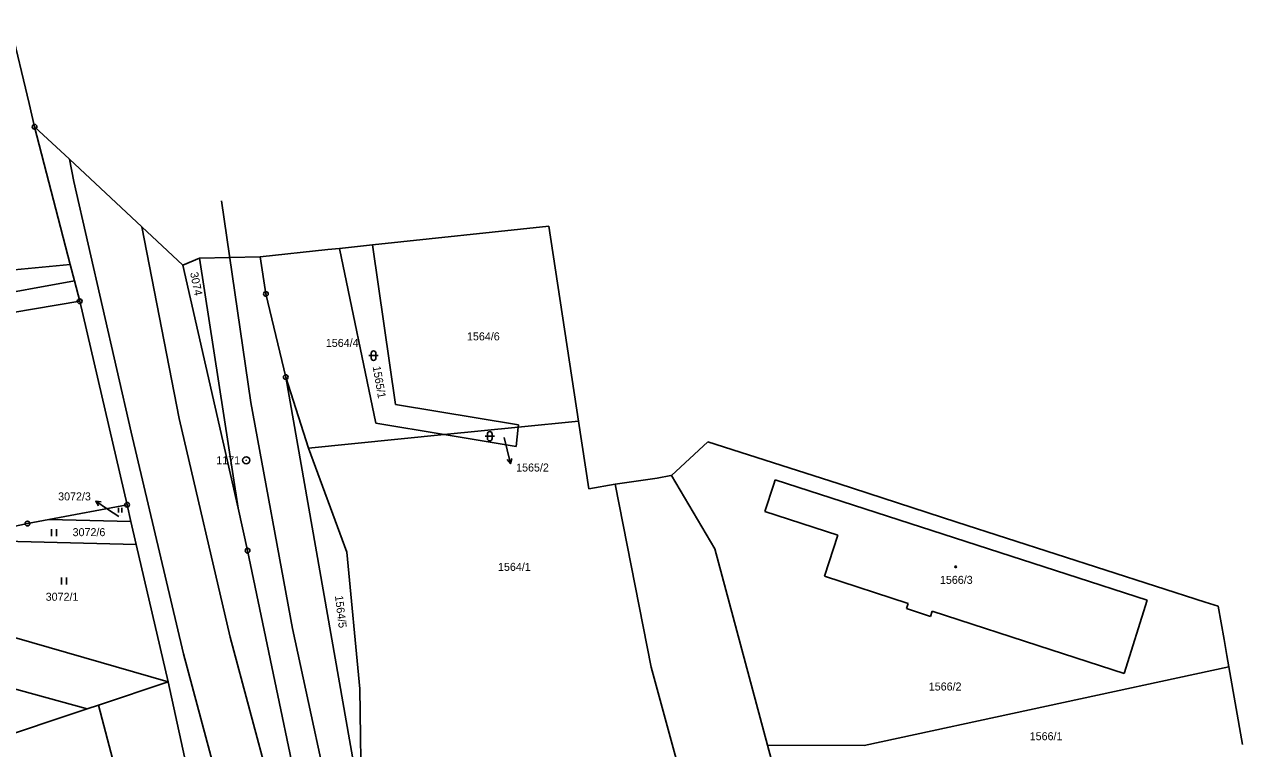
# Model space of a CAD drawing. Extents: x -736345 to -729997, y -1130177 to -1122501.
# Drawn here: x -733928.7 to -733670.3, y -1124843.5 to -1124689.5 of the extents above; entities that cross this region are included whole.
import ezdxf

# ---------------------------------------------------------------- set-up
doc = ezdxf.new("R2010")
doc.units = 0
for name, color, linetype in [('Vrstva 1', 7, 'Continuous'), ('Vrstva 10', 7, 'Continuous'), ('Vrstva 13', 7, 'Continuous'), ('Vrstva 16', 7, 'Continuous'), ('Vrstva 17', 7, 'Continuous'), ('Vrstva 18', 7, 'Continuous'), ('Vrstva 19', 7, 'Continuous'), ('Vrstva 25', 7, 'Continuous'), ('Vrstva 4', 7, 'Continuous')]:
    doc.layers.add(name, color=color, linetype=linetype)

msp = doc.modelspace()

# ---------------------------------------------------------------- linework, layer by layer
at = {"layer": 'Vrstva 1'}
for points in [[(-733926.52, -1124711.27), (-733918.95, -1124740.58)], [(-733854.74, -1124736.39), (-733849.85, -1124770.28)], [(-733891.48, -1124739.19), (-733883.26, -1124792.35)], [(-733878.58, -1124738.91), (-733877.37, -1124746.81)], [(-733854.05, -1124774.29), (-733861.76, -1124737.13)], [(-733939.84, -1124742.52), (-733918.95, -1124740.58)], [(-733918.95, -1124740.58), (-733918.07, -1124743.99)], [(-733883.26, -1124792.35), (-733895.01, -1124740.67)], [(-733918.07, -1124743.99), (-733938.31, -1124747.68)], [(-733918.07, -1124743.99), (-733916.94, -1124748.35)], [(-733877.37, -1124746.81), (-733873.15, -1124764.48)], [(-733916.94, -1124748.35), (-733950.91, -1124754.09)], [(-733916.94, -1124748.35), (-733906.87, -1124791.61)], [(-733873.15, -1124764.48), (-733857.04, -1124856.15)], [(-733873.15, -1124764.48), (-733868.35, -1124779.6)], [(-733849.85, -1124770.28), (-733823.71, -1124774.6)], [(-733839.48, -1124776.71), (-733854.05, -1124774.29)], [(-733839.48, -1124776.71), (-733823.77, -1124775.14)], [(-733823.77, -1124775.14), (-733824.21, -1124779.25)], [(-733823.77, -1124775.14), (-733810.96, -1124773.86)], [(-733823.71, -1124774.6), (-733823.77, -1124775.14)], [(-733868.35, -1124779.6), (-733839.48, -1124776.71)], [(-733824.21, -1124779.25), (-733839.48, -1124776.71)], [(-733868.35, -1124779.6), (-733860.2, -1124801.73)], [(-733791.22, -1124785.39), (-733782.01, -1124801.01)], [(-733795.53, -1124826.15), (-733803.15, -1124787.24)], [(-733771.41, -1124793.04), (-733769.51, -1124787.23)], [(-733769.51, -1124787.23), (-733769.22, -1124786.33)], [(-733769.22, -1124786.33), (-733707.22, -1124806.41)], [(-733906.87, -1124791.61), (-733923.46, -1124794.74)], [(-733906.87, -1124791.61), (-733906.04, -1124795.19)], [(-733883.26, -1124792.35), (-733881.28, -1124801.38)], [(-733755.88, -1124798.09), (-733771.41, -1124793.04)], [(-733928.04, -1124795.61), (-733944.1, -1124799.06)], [(-733923.46, -1124794.74), (-733928.04, -1124795.61)], [(-733906.04, -1124795.19), (-733923.46, -1124794.74)], [(-733906.04, -1124795.19), (-733904.91, -1124800.07)], [(-733758.72, -1124806.81), (-733755.88, -1124798.09)], [(-733904.91, -1124800.07), (-733944.1, -1124799.06)], [(-733898.12, -1124829.3), (-733904.91, -1124800.07)], [(-733865.48, -1124876.9), (-733881.28, -1124801.38)], [(-733782.01, -1124801.01), (-733770.83, -1124842.74)], [(-733860.2, -1124801.73), (-733857.39, -1124830.77)], [(-733977.73, -1124806.3), (-733898.12, -1124829.3)], [(-733707.22, -1124806.41), (-733690.2, -1124811.93)], [(-733740.93, -1124812.6), (-733758.72, -1124806.81)], [(-733740.93, -1124812.6), (-733741.29, -1124813.7)], [(-733741.29, -1124813.7), (-733736.22, -1124815.36)], [(-733736.22, -1124815.36), (-733735.86, -1124814.25)], [(-733735.86, -1124814.25), (-733710.54, -1124822.49)], [(-733695.06, -1124827.53), (-733690.2, -1124811.93)], [(-733966.41, -1124820.96), (-733915.37, -1124835.03)], [(-733710.54, -1124822.49), (-733695.06, -1124827.53)], [(-733789.62, -1124848), (-733795.53, -1124826.15)], [(-733672.82, -1124826.08), (-733750.3, -1124842.83)], [(-733898.12, -1124829.3), (-733912.94, -1124834.22)], [(-733898.12, -1124829.3), (-733890.68, -1124863.41)], [(-733857.39, -1124830.77), (-733857.04, -1124856.15)], [(-733915.37, -1124835.03), (-733936.37, -1124841.99)], [(-733912.94, -1124834.22), (-733915.37, -1124835.03)], [(-733904.28, -1124867.16), (-733912.94, -1124834.22)], [(-733770.83, -1124842.74), (-733750.3, -1124842.83)], [(-733770.83, -1124842.74), (-733770.05, -1124845.64)]]:
    msp.add_lwpolyline(points, dxfattribs=at)
at = {"layer": 'Vrstva 10'}
for points in [[(-733880.55, -1124769.86), (-733886.79, -1124726.99)], [(-733871.72, -1124817.94), (-733880.55, -1124769.86)], [(-733861.75, -1124864.15), (-733871.72, -1124817.94)]]:
    msp.add_lwpolyline(points, dxfattribs=at)
at = {"layer": 'Vrstva 13'}
for points in [[(-733927.7, -1124706.32), (-733931.71, -1124689.49)], [(-733926.52, -1124711.27), (-733927.7, -1124706.32)], [(-733926.52, -1124711.27), (-733919.12, -1124718.17)], [(-733919.12, -1124718.17), (-733903.71, -1124732.56)], [(-733903.71, -1124732.56), (-733895.01, -1124740.67)], [(-733817.26, -1124732.41), (-733854.74, -1124736.39)], [(-733817.26, -1124732.41), (-733810.96, -1124773.86)], [(-733854.74, -1124736.39), (-733861.76, -1124737.13)], [(-733895.01, -1124740.67), (-733891.48, -1124739.19)], [(-733891.48, -1124739.19), (-733878.58, -1124738.91)], [(-733878.58, -1124738.91), (-733864.2, -1124737.39)], [(-733861.76, -1124737.13), (-733864.2, -1124737.39)], [(-733810.96, -1124773.86), (-733808.78, -1124788.23)], [(-733791.22, -1124785.39), (-733783.5, -1124778.23)], [(-733783.5, -1124778.23), (-733755.83, -1124787.09)], [(-733803.15, -1124787.24), (-733797.26, -1124786.4), (-733794.29, -1124785.97)], [(-733794.29, -1124785.97), (-733791.33, -1124785.41), (-733791.22, -1124785.39)], [(-733808.78, -1124788.23), (-733803.15, -1124787.24)], [(-733755.83, -1124787.09), (-733730.6, -1124795.3)], [(-733730.6, -1124795.3), (-733677.85, -1124812.36)], [(-733677.85, -1124812.36), (-733675.08, -1124813.18)], [(-733675.08, -1124813.18), (-733673.84, -1124820.24)], [(-733673.84, -1124820.24), (-733673.24, -1124823.66)], [(-733673.24, -1124823.66), (-733672.82, -1124826.08)], [(-733672.82, -1124826.08), (-733669.94, -1124842.58)]]:
    msp.add_lwpolyline(points, dxfattribs=at)
at = {"layer": 'Vrstva 16'}
for points in [[(-733826.76, -1124777.31), (-733826.12, -1124779.94)], [(-733908.63, -1124794.1), (-733911.01, -1124792.54)]]:
    msp.add_lwpolyline(points, dxfattribs=at)
at = {"layer": 'Vrstva 25'}
for points in [[(-733855.51, -1124759.93), (-733853.51, -1124759.93)], [(-733855.01, -1124760.43), (-733855.01, -1124759.43)], [(-733854.01, -1124759.43), (-733854.01, -1124760.43)], [(-733830.82, -1124777.07), (-733828.82, -1124777.07)], [(-733830.32, -1124777.57), (-733830.32, -1124776.57)], [(-733829.32, -1124776.57), (-733829.32, -1124777.57)], [(-733826.12, -1124779.94), (-733825.42, -1124782.857)], [(-733825.167, -1124781.768), (-733825.42, -1124782.857), (-733826.139, -1124782.001)], [(-733911.01, -1124792.54), (-733913.517, -1124790.893)], [(-733912.956, -1124791.86), (-733913.517, -1124790.893), (-733912.407, -1124791.025)], [(-733908.706, -1124793.302), (-733908.706, -1124792.297)], [(-733908.013, -1124793.302), (-733908.013, -1124792.297)], [(-733922.907, -1124798.325), (-733922.907, -1124796.825)], [(-733921.873, -1124798.325), (-733921.873, -1124796.825)], [(-733920.767, -1124808.605), (-733920.767, -1124807.105)], [(-733919.733, -1124808.605), (-733919.733, -1124807.105)]]:
    msp.add_lwpolyline(points, dxfattribs=at)
for centre, radius in [((-733926.52, -1124711.27), 0.5), ((-733926.52, -1124711.27), 0.032), ((-733877.37, -1124746.81), 0.5), ((-733877.37, -1124746.81), 0.032), ((-733916.94, -1124748.35), 0.5), ((-733916.94, -1124748.35), 0.032), ((-733873.15, -1124764.48), 0.5), ((-733873.15, -1124764.48), 0.032), ((-733881.57, -1124782.17), 0.75), ((-733881.57, -1124782.17), 0.032), ((-733906.87, -1124791.61), 0.5), ((-733906.87, -1124791.61), 0.032), ((-733928.04, -1124795.61), 0.5), ((-733928.04, -1124795.61), 0.032), ((-733881.28, -1124801.38), 0.5), ((-733881.28, -1124801.38), 0.032), ((-733730.84, -1124804.82), 0.175)]:
    msp.add_circle(centre, radius, dxfattribs=at)
for centre, start, end in [((-733854.51, -1124759.43), 0.10099, 180.00143), ((-733854.51, -1124760.43), 180.10243, 0.00286), ((-733829.82, -1124776.57), 0.10099, 180.00143), ((-733829.82, -1124777.57), 180.10243, 0.00286)]:
    msp.add_arc(centre, 0.5, start, end, dxfattribs=at)
at = {"layer": 'Vrstva 4'}
for points in [[(-733918.2, -1124722.94), (-733919.12, -1124718.17)], [(-733918.2, -1124722.94), (-733906.02, -1124776.21)], [(-733903.71, -1124732.56), (-733895.79, -1124773.3)], [(-733895.79, -1124773.3), (-733884.97, -1124819.8)], [(-733894.86, -1124823.35), (-733906.02, -1124776.21)], [(-733884.97, -1124819.8), (-733872.41, -1124866.55)], [(-733882.51, -1124869.62), (-733894.86, -1124823.35)]]:
    msp.add_lwpolyline(points, dxfattribs=at)

# ---------------------------------------------------------------- texts
at = {"layer": 'Vrstva 16'}
for s, p in [('1565/2', (-733824.22, -1124784.56)), ('3072/3', (-733921.517, -1124790.7))]:
    msp.add_text(s, height=1.7, dxfattribs=at).set_placement(p)
at = {"layer": 'Vrstva 17'}
msp.add_text('1171', height=1.7, dxfattribs=at).set_placement((-733887.911, -1124783.02))
at = {"layer": 'Vrstva 18'}
for s, rotation, p in [('3074', 281.30224, (-733893.485, -1124742.326)), ('1565/1', 279.70222, (-733854.7, -1124762.273)), ('1564/5', 276.9022, (-733862.718, -1124811.014))]:
    msp.add_text(s, height=1.7, rotation=rotation, dxfattribs=at).set_placement(p)
for s, height, p in [('1564/6', 1.7, (-733834.66, -1124756.68)), ('1564/4', 1.7, (-733864.65, -1124758.07)), ('1565/2', 0.1, (-733826.56, -1124777.11)), ('3072/3', 0.1, (-733908.43, -1124793.9)), ('3072/6', 1.7, (-733918.44, -1124798.3)), ('1564/1', 1.7, (-733828.07, -1124805.68)), ('3072/1', 1.7, (-733924.16, -1124812.03)), ('1566/2', 1.7, (-733736.56, -1124831.11)), ('1566/1', 1.7, (-733715.12, -1124841.68))]:
    msp.add_text(s, height=height, dxfattribs=at).set_placement(p)
at = {"layer": 'Vrstva 19'}
msp.add_text('1566/3', height=1.7, dxfattribs=at).set_placement((-733734.19, -1124808.44))

doc.saveas('drawing.dxf')
